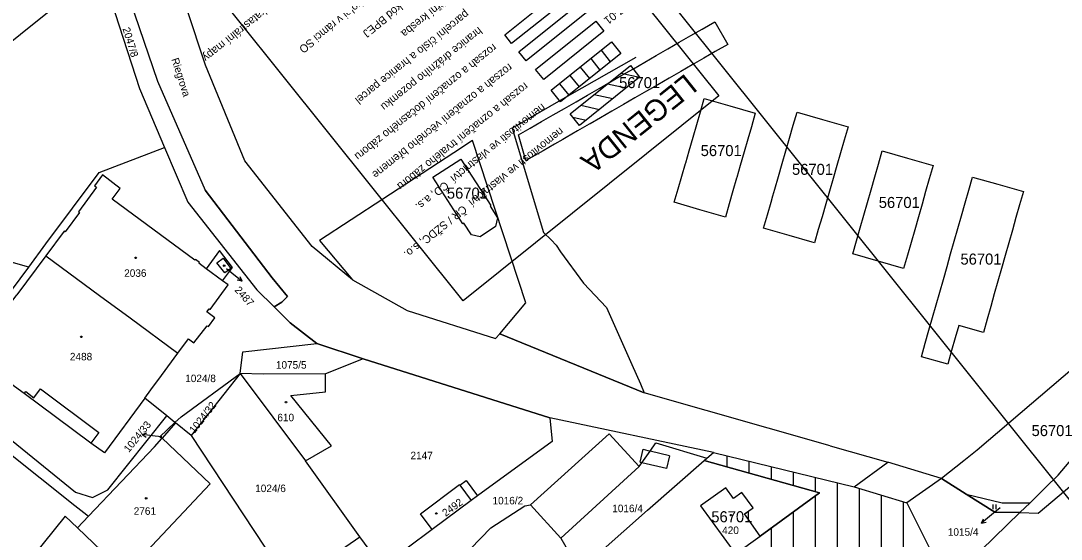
# Model space of a CAD drawing. Extents: x -794765 to -785424, y -1118958 to -1108731.
# Drawn here: x -792219.4 to -791983.5, y -1109697 to -1109579.6 of the extents above; entities that cross this region are included whole.
import ezdxf

# ---------------------------------------------------------------- set-up
doc = ezdxf.new("R2010")
doc.units = 0
for name, color, linetype in [('Level 66', 7, 'Continuous'), ('Level 71', 7, 'Continuous'), ('Level 75', 7, 'Continuous'), ('Level 76', 7, 'Continuous'), ('Level 77', 7, 'Continuous'), ('Level 78', 7, 'Continuous'), ('Level 79', 7, 'Continuous'), ('Level 80', 7, 'Continuous'), ('Level 81', 7, 'Continuous'), ('Vrstva 1', 7, 'Continuous'), ('Vrstva 53', 7, 'Continuous')]:
    doc.layers.add(name, color=color, linetype=linetype)

msp = doc.modelspace()

# ---------------------------------------------------------------- linework, layer by layer
at = {"layer": 'Level 66'}
for p, q in [((-791998.9, -1109690.22), (-791998.9, -1109689.17)), ((-791998.2, -1109690.22), (-791998.2, -1109689.17))]:
    msp.add_line(p, q, dxfattribs=at)
at = {"layer": 'Level 71'}
msp.add_lwpolyline([(-791938.08, -1109742.36), (-792598.01, -1110271.46), (-792786.15, -1110036.8), (-792126.22, -1109507.7)], close=True, dxfattribs=at)
at = {"layer": 'Level 75'}
for p, q in [((-792144.2, -1109638.25), (-792153.37, -1109630.69)), ((-792213.73, -1109632.8), (-792220.3, -1109641.62)), ((-792221.51, -1109640.65), (-792217.57, -1109635.36)), ((-792173.66, -1109638.47), (-792177.37, -1109635.72)), ((-792110.82, -1109650.45), (-792078.02, -1109663.86)), ((-792152.29, -1109652.69), (-792141.79, -1109656.16)), ((-792141.79, -1109656.16), (-792150.31, -1109659.57)), ((-792141.79, -1109656.16), (-792099.45, -1109669.52)), ((-792169.71, -1109659.46), (-792180.81, -1109673.54)), ((-792169.71, -1109659.46), (-792154.82, -1109679.25)), ((-792186.33, -1109669.08), (-792191.31, -1109665.06)), ((-792035.89, -1109675.87), (-792078.02, -1109663.86)), ((-792184.48, -1109670.58), (-792186.33, -1109669.08)), ((-792062.33, -1109677.36), (-792099.45, -1109669.52)), ((-792184.35, -1109670.68), (-792187.37, -1109674.13)), ((-792184.48, -1109670.58), (-792184.35, -1109670.68)), ((-792180.81, -1109673.54), (-792184.35, -1109670.68)), ((-792187.37, -1109674.13), (-792187.46, -1109674.24)), ((-792180.81, -1109673.54), (-792159.56, -1109705.6)), ((-792035.89, -1109675.87), (-792022.82, -1109679.59)), ((-792064.43, -1109679.2), (-792063.84, -1109678.68)), ((-792063.84, -1109678.68), (-792062.33, -1109677.36)), ((-792010.6, -1109683.28), (-792022.82, -1109679.59)), ((-792005.04, -1109686.79), (-792010.6, -1109683.28)), ((-791987, -1109685.32), (-791984.15, -1109682.54)), ((-791987, -1109685.32), (-791990.54, -1109688.77)), ((-792117.28, -1109688.25), (-792126.16, -1109694.83)), ((-791990.54, -1109688.77), (-791992.82, -1109691)), ((-792007.85, -1109705.47), (-791992.82, -1109691)), ((-792206.56, -1109694.48), (-792204.05, -1109691.84)), ((-792057.33, -1109700.37), (-792051.73, -1109696.36))]:
    msp.add_line(p, q, dxfattribs=at)
for points in [[(-792216.04, -1109494.77), (-792211.63, -1109526.92), (-792206.15, -1109541.38), (-792188.4, -1109593.25), (-792177.58, -1109617.9), (-792162.42, -1109637.81), (-792158.94, -1109642.01), (-792160.24, -1109643.3), (-792162, -1109644.38)], [(-792153.37, -1109630.69), (-792168.6, -1109611.32), (-792177.54, -1109589.6), (-792190.39, -1109550.74), (-792201.74, -1109515.1), (-792204.07, -1109507.78)], [(-792207.68, -1109547.79), (-792203.58, -1109560.85), (-792192.49, -1109594.88), (-792186.8, -1109608.25)], [(-792217.57, -1109635.36), (-792213.74, -1109630.12), (-792201.64, -1109613.93), (-792186.8, -1109608.25)], [(-792186.8, -1109608.25), (-792181.52, -1109620.67), (-792165.87, -1109640.54), (-792162, -1109644.38)], [(-792177.37, -1109635.72), (-792179.03, -1109634.49), (-792178.9, -1109634.32), (-792179.84, -1109633.63), (-792179.96, -1109633.8), (-792198.68, -1109619.95), (-792196.88, -1109617.57), (-792200.88, -1109614.49), (-792202.69, -1109616.98), (-792202.24, -1109617.28), (-792206.36, -1109622.83), (-792206.12, -1109623.01), (-792209.36, -1109627.39), (-792209.6, -1109627.21), (-792213.73, -1109632.8)], [(-792173.66, -1109638.47), (-792171.45, -1109635.49), (-792174.33, -1109631.62), (-792177.37, -1109635.72)], [(-791984.15, -1109682.54), (-791976.2, -1109673.16), (-791951.58, -1109631.36)], [(-792217.57, -1109635.36), (-792223.23, -1109633.79), (-792229.23, -1109634.41)], [(-792213.73, -1109632.8), (-792201.58, -1109641.77), (-792194.65, -1109646.88), (-792183.83, -1109654.9)], [(-792265.17, -1109639.25), (-792207.01, -1109686.37), (-792203.19, -1109687.6), (-792199.7, -1109685.86), (-792186.33, -1109669.08)], [(-792183.83, -1109654.9), (-792181.4, -1109651.65), (-792180.18, -1109652.56), (-792177.13, -1109648.66), (-792176.88, -1109648.85), (-792175.39, -1109646.84), (-792177.24, -1109645.47), (-792176.73, -1109644.79), (-792176.47, -1109644.98), (-792172.37, -1109639.42), (-792173.66, -1109638.47)], [(-792144.2, -1109638.25), (-792131.8, -1109645.19), (-792111.75, -1109651.55), (-792110.82, -1109650.45)], [(-792269.36, -1109639.81), (-792207.16, -1109689.36), (-792204.47, -1109691.5), (-792204.05, -1109691.84)], [(-792191.31, -1109665.06), (-792200.45, -1109677.48), (-792203.54, -1109675.23), (-792211.54, -1109669.29), (-792218.63, -1109664.04), (-792221.71, -1109661.79), (-792221.38, -1109661.32), (-792230.1, -1109654.77), (-792228.64, -1109652.81), (-792220.3, -1109641.62)], [(-792162, -1109644.38), (-792158.37, -1109647.98), (-792152.29, -1109652.69)], [(-792169.71, -1109659.46), (-792169.08, -1109654.55), (-792152.29, -1109652.69)], [(-792191.31, -1109665.06), (-792189.92, -1109663.17), (-792187.54, -1109659.95), (-792183.83, -1109654.9)], [(-792184.48, -1109670.58), (-792183.09, -1109669.26), (-792169.71, -1109659.46)], [(-792150.31, -1109659.57), (-792164.44, -1109659.59), (-792169.71, -1109659.46)], [(-792154.82, -1109679.25), (-792148.96, -1109675.87), (-792158.15, -1109664.45), (-792150.34, -1109663.66), (-792150.31, -1109659.57)], [(-792099.45, -1109669.52), (-792098.89, -1109674.87), (-792115.88, -1109687.23), (-792117.28, -1109688.25)], [(-792187.46, -1109674.24), (-792187.87, -1109673.81), (-792184.48, -1109670.58)], [(-792187.37, -1109674.13), (-792176.46, -1109684.49), (-792195.66, -1109704.89), (-792206.56, -1109694.48)], [(-792204.05, -1109691.84), (-792189.07, -1109676.08), (-792187.46, -1109674.24)], [(-792103.8, -1109689.27), (-792085.97, -1109673.17), (-792079.18, -1109680.58), (-792078.56, -1109679.69), (-792076.71, -1109677.05), (-792075.42, -1109675.2), (-792063.84, -1109678.68)], [(-792139.61, -1109700.53), (-792142.53, -1109696.46), (-792154.82, -1109679.25)], [(-792092.71, -1109704.13), (-792077.28, -1109690.45), (-792064.43, -1109679.2)], [(-792064.43, -1109679.2), (-792038.26, -1109686.52), (-792051.73, -1109696.36)], [(-792062.33, -1109677.36), (-792030.44, -1109685.15), (-792018.46, -1109688.78), (-792009.6, -1109706.46)], [(-792126.16, -1109694.83), (-792128.78, -1109691.3), (-792119.95, -1109684.65), (-792119.83, -1109684.81), (-792117.28, -1109688.25)], [(-792051.73, -1109696.36), (-792055.31, -1109691.31), (-792053.36, -1109689.93), (-792055.88, -1109686.41), (-792057.81, -1109687.78), (-792059.53, -1109685.37), (-792065.26, -1109689.44), (-792057.33, -1109700.37)], [(-791992.82, -1109691), (-791998.55, -1109690.88), (-792005.04, -1109686.79)], [(-792005.04, -1109686.79), (-791996.82, -1109688.79), (-791990.54, -1109688.77)], [(-792129.14, -1109711.27), (-792112.82, -1109694.46), (-792105.12, -1109689.46), (-792103.8, -1109689.27)], [(-792103.8, -1109689.27), (-792096.98, -1109696.76), (-792092.71, -1109704.13)], [(-792206.56, -1109694.48), (-792209.4, -1109691.78), (-792219.35, -1109704.16)], [(-792126.16, -1109694.83), (-792131.81, -1109699.06), (-792139.61, -1109700.53)]]:
    msp.add_lwpolyline(points, dxfattribs=at)
at = {"layer": 'Level 77'}
for p, q in [((-792174.94, -1109634.37), (-792173.55, -1109633.31)), ((-792173.16, -1109636.7), (-792174.94, -1109634.37)), ((-792173.55, -1109633.31), (-792171.76, -1109635.66)), ((-792171.76, -1109635.66), (-792173.16, -1109636.7)), ((-792216.48, -1109664.97), (-792214.98, -1109662.95)), ((-792214.98, -1109662.95), (-792201.7, -1109672.81)), ((-792218.63, -1109664.04), (-792218.32, -1109663.59)), ((-792218.32, -1109663.59), (-792216.48, -1109664.97)), ((-792201.7, -1109672.81), (-792203.54, -1109675.23)), ((-792078.96, -1109679.59), (-792078.25, -1109676.66)), ((-792078.25, -1109676.66), (-792076.71, -1109677.05)), ((-792072.3, -1109678.15), (-792076.71, -1109677.05)), ((-792072.3, -1109678.15), (-792073.02, -1109681.03)), ((-792079.18, -1109680.58), (-792096.98, -1109696.76)), ((-792078.96, -1109679.59), (-792078.56, -1109679.69)), ((-792073.02, -1109681.03), (-792078.56, -1109679.69)), ((-792030.44, -1109685.15), (-792022.82, -1109679.59)), ((-792119.83, -1109684.81), (-792118.4, -1109683.76)), ((-792118.4, -1109683.76), (-792115.88, -1109687.23)), ((-792010.6, -1109683.28), (-792018.46, -1109688.78)), ((-791988.67, -1109691.09), (-791981.02, -1109684.68)), ((-791992.82, -1109691), (-791988.67, -1109691.09)), ((-792156.26, -1109705.94), (-792142.53, -1109696.46))]:
    msp.add_line(p, q, dxfattribs=at)
at = {"layer": 'Level 78'}
for p, q in [((-792085.46, -1109584.35), (-792083.37, -1109586.97)), ((-792087.82, -1109586.24), (-792085.73, -1109588.86)), ((-792090.18, -1109588.13), (-792088.09, -1109590.75)), ((-792094.9, -1109591.92), (-792092.81, -1109594.54)), ((-792092.54, -1109590.03), (-792090.45, -1109592.64)), ((-792083.3, -1109591.39), (-792079.08, -1109592.31)), ((-792097.26, -1109593.81), (-792095.17, -1109596.43)), ((-792086.34, -1109593.83), (-792082.12, -1109594.75)), ((-792089.37, -1109596.26), (-792085.15, -1109597.18)), ((-792092.41, -1109598.7), (-792088.19, -1109599.62)), ((-792094.21, -1109601.4), (-792091.23, -1109602.05)), ((-792064.2, -1109679.26), (-792064.2, -1109679)), ((-792059.2, -1109680.66), (-792059.2, -1109678.12)), ((-792054.2, -1109682.06), (-792054.2, -1109679.35)), ((-792049.2, -1109683.46), (-792049.2, -1109680.57)), ((-792044.2, -1109684.86), (-792044.2, -1109681.79)), ((-792039.2, -1109686.26), (-792039.2, -1109683.01)), ((-792034.2, -1109726.09), (-792034.2, -1109684.23)), ((-792029.2, -1109722.09), (-792029.2, -1109685.53)), ((-792039.2, -1109730.27), (-792039.2, -1109687.2)), ((-792024.2, -1109718.1), (-792024.2, -1109687.04)), ((-792019.2, -1109714.11), (-792019.2, -1109688.56)), ((-792044.2, -1109725.7), (-792044.2, -1109690.83)), ((-792049.2, -1109719.63), (-792049.2, -1109694.47))]:
    msp.add_line(p, q, dxfattribs=at)
at = {"layer": 'Level 79'}
for centre in [(-792193.36, -1109633.26), (-792173.31, -1109635.02), (-792205.68, -1109651.17), (-792159.28, -1109665.98), (-792190.99, -1109687.76), (-792125.19, -1109691.19), (-792058.33, -1109691.59)]:
    msp.add_circle(centre, 0.175, dxfattribs=at)
at = {"layer": 'Level 80'}
for p, q in [((-792172.78, -1109635.7), (-792171.57, -1109636.67)), ((-792171.57, -1109636.67), (-792169.24, -1109638.56)), ((-792169.24, -1109638.56), (-792170.33, -1109638.32)), ((-792169.24, -1109638.56), (-792169.7, -1109637.54)), ((-792191.93, -1109673.28), (-792190.87, -1109672.91)), ((-792188.95, -1109673.65), (-792191.93, -1109673.28)), ((-792191.93, -1109673.28), (-792191, -1109673.9)), ((-792187.42, -1109673.83), (-792188.95, -1109673.65)), ((-791997.32, -1109689.94), (-791999.25, -1109691.51)), ((-791999.25, -1109691.51), (-792001.58, -1109693.4)), ((-792001.58, -1109693.4), (-792001.12, -1109692.38)), ((-792001.58, -1109693.4), (-792000.49, -1109693.16))]:
    msp.add_line(p, q, dxfattribs=at)
at = {"layer": 'Level 81'}
for points in [[(-792064.88, -1109581.41), (-792062.04, -1109579.77), (-792059.09, -1109584.91), (-792061.93, -1109586.54), (-792064.53, -1109588.04), (-792067.13, -1109589.53), (-792069.74, -1109591.04), (-792072.35, -1109592.53), (-792074.95, -1109594.03), (-792077.54, -1109595.52), (-792080.14, -1109597.02), (-792082.75, -1109598.52), (-792085.35, -1109600.01), (-792087.95, -1109601.51), (-792090.32, -1109602.88), (-792090.55, -1109603.01), (-792093.16, -1109604.5), (-792095.76, -1109606), (-792096.52, -1109606.44), (-792098.36, -1109607.5), (-792100.96, -1109608.99), (-792104.85, -1109611.23), (-792106.52, -1109605.38), (-792103.91, -1109603.88), (-792101.31, -1109602.38), (-792098.7, -1109600.88), (-792096.1, -1109599.39), (-792093.5, -1109597.89), (-792090.9, -1109596.38), (-792088.29, -1109594.89), (-792085.7, -1109593.39), (-792083.09, -1109591.89), (-792080.49, -1109590.4), (-792077.9, -1109588.9), (-792075.29, -1109587.41), (-792072.69, -1109585.9), (-792070.09, -1109584.4), (-792067.48, -1109582.9)], [(-792058.64, -1109598.84), (-792052.85, -1109600.51), (-792053.73, -1109603.55), (-792054.55, -1109606.41), (-792055.4, -1109609.27), (-792056.26, -1109612.33), (-792057.05, -1109615.06), (-792057.09, -1109615.21), (-792057.92, -1109618.09), (-792058.76, -1109620.99), (-792059.6, -1109624.07), (-792065.43, -1109622.37), (-792071.22, -1109620.67), (-792070.33, -1109617.65), (-792069.49, -1109614.75), (-792068.66, -1109611.87), (-792068.63, -1109611.76), (-792067.83, -1109608.99), (-792066.94, -1109605.92), (-792066.13, -1109603.07), (-792065.3, -1109600.21), (-792064.43, -1109597.17)], [(-792037.57, -1109601.9), (-792031.79, -1109603.58), (-792032.66, -1109606.58), (-792033.5, -1109609.47), (-792034.34, -1109612.37), (-792035.18, -1109615.27), (-792036.03, -1109618.17), (-792036.87, -1109621.06), (-792037.71, -1109623.96), (-792038.55, -1109626.85), (-792039.42, -1109629.86), (-792039.94, -1109629.71), (-792045.2, -1109628.2), (-792050.97, -1109626.53), (-792050.1, -1109623.52), (-792049.26, -1109620.62), (-792048.84, -1109619.18), (-792048.42, -1109617.72), (-792047.58, -1109614.82), (-792046.74, -1109611.92), (-792045.9, -1109609.02), (-792045.07, -1109606.13), (-792044.23, -1109603.22), (-792043.36, -1109600.22)], [(-792119.65, -1109610.88), (-792112.8, -1109621.39), (-792113.01, -1109621.52), (-792111.29, -1109624.17), (-792111.74, -1109626.16), (-792115.23, -1109628.49), (-792117.23, -1109628.03), (-792118.93, -1109625.39), (-792119.14, -1109625.53), (-792125.96, -1109614.96)], [(-792018.31, -1109610.69), (-792012.52, -1109612.35), (-792013.38, -1109615.34), (-792014.21, -1109618.23), (-792015.03, -1109621.12), (-792015.86, -1109624.01), (-792016.69, -1109626.91), (-792017.51, -1109629.8), (-792018.34, -1109632.69), (-792019.2, -1109635.69), (-792024.98, -1109634.04), (-792030.76, -1109632.39), (-792029.9, -1109629.39), (-792029.07, -1109626.5), (-792028.25, -1109623.61), (-792027.42, -1109620.71), (-792026.59, -1109617.82), (-792025.77, -1109614.93), (-792024.94, -1109612.04), (-792024.08, -1109609.04)], [(-791997.82, -1109616.59), (-791992.05, -1109618.23), (-791992.9, -1109621.22), (-791993.72, -1109624.11), (-791994.54, -1109626.99), (-791995.36, -1109629.88), (-791996.18, -1109632.76), (-791997, -1109635.65), (-791997.82, -1109638.53), (-791998.64, -1109641.42), (-791999.46, -1109644.3), (-792000.28, -1109647.19), (-792001.11, -1109650.21), (-792006.72, -1109648.61), (-792007.5, -1109651.37), (-792008.33, -1109654.27), (-792009.21, -1109657.39), (-792015.17, -1109655.67), (-792014.29, -1109652.57), (-792013.47, -1109649.68), (-792012.65, -1109646.79), (-792011.83, -1109643.91), (-792011, -1109641.02), (-792010.18, -1109638.14), (-792009.36, -1109635.25), (-792008.54, -1109632.37), (-792007.72, -1109629.48), (-792006.9, -1109626.6), (-792006.08, -1109623.71), (-792005.26, -1109620.83), (-792004.44, -1109617.94), (-792003.59, -1109614.95)], [(-791976.2, -1109673.16), (-791951.58, -1109631.36), (-791961.46, -1109641.84), (-792002.49, -1109676.88), (-792005.53, -1109679.28), (-792010.6, -1109683.28), (-792005.04, -1109686.79), (-791998.55, -1109690.88), (-791992.82, -1109691), (-791990.54, -1109688.77), (-791987, -1109685.32), (-791984.15, -1109682.54)], [(-792057.33, -1109700.37), (-792051.73, -1109696.36), (-792055.31, -1109691.31), (-792053.36, -1109689.93), (-792055.88, -1109686.41), (-792057.81, -1109687.78), (-792059.53, -1109685.37), (-792065.26, -1109689.44)]]:
    msp.add_lwpolyline(points, close=True, dxfattribs=at)
for points in [[(-792079.97, -1109587.84), (-792095.51, -1109596.74), (-792107.29, -1109603.5), (-792108.01, -1109603.91), (-792100.85, -1109627.56), (-792099.16, -1109629.22), (-792098, -1109630.36), (-792096.99, -1109631.93), (-792091.8, -1109639.01), (-792086.62, -1109644.51), (-792080.86, -1109657.47), (-792078.91, -1109661.85), (-792078.02, -1109663.86), (-792110.82, -1109650.45), (-792104.91, -1109643.44), (-792116.99, -1109606.68), (-792121.22, -1109609.44), (-792137.32, -1109619.96), (-792151.72, -1109629.35), (-792144.2, -1109638.25), (-792153.37, -1109630.69)], [(-792092.71, -1109704.13), (-792077.28, -1109690.45), (-792064.43, -1109679.2), (-792063.84, -1109678.68), (-792062.33, -1109677.36), (-792099.45, -1109669.52), (-792141.79, -1109656.16), (-792152.29, -1109652.69), (-792158.37, -1109647.98), (-792162, -1109644.38), (-792160.24, -1109643.3), (-792158.94, -1109642.01), (-792162.42, -1109637.81), (-792177.58, -1109617.9)]]:
    msp.add_lwpolyline(points, dxfattribs=at)
at = {"layer": 'Vrstva 1'}
for points in [[(-792061.15, -1109596.53), (-792119.1, -1109642.98), (-792180.64, -1109566.22), (-792122.7, -1109519.77)], [(-792094.08, -1109573.48), (-792108.1, -1109584.73), (-792109.68, -1109582.76), (-792095.66, -1109571.51)], [(-792090.74, -1109577.36), (-792104.82, -1109588.65), (-792106.48, -1109586.58), (-792092.4, -1109575.29)], [(-792087.16, -1109581.93), (-792100.81, -1109592.87), (-792102.67, -1109590.56), (-792089.02, -1109579.62)], [(-792083.37, -1109586.97), (-792097.01, -1109597.91), (-792099.11, -1109595.29), (-792085.46, -1109584.35)], [(-792079.08, -1109592.31), (-792092.73, -1109603.25), (-792094.83, -1109600.63), (-792081.18, -1109589.69)]]:
    msp.add_lwpolyline(points, close=True, dxfattribs=at)
at = {"layer": 'Vrstva 53'}
for points in [[(-792038.26, -1109686.52), (-792064.43, -1109679.2), (-792062.33, -1109677.36), (-792030.44, -1109685.15), (-792018.46, -1109688.78), (-792009.6, -1109706.46)], [(-792226.53, -1109766.83), (-792215.1, -1109759.26), (-792190.07, -1109741.13), (-792187.8, -1109739.49), (-792182.21, -1109735.57), (-792171.12, -1109727.8), (-792158.73, -1109719.12), (-792137.25, -1109704.07), (-792130.48, -1109712.65), (-792129.14, -1109711.27), (-792119.15, -1109724.06), (-792100.25, -1109709.81), (-792096.91, -1109714.15), (-792092.06, -1109710.49), (-792095.42, -1109706.17), (-792092.71, -1109704.13), (-792082.74, -1109715.97), (-792057.33, -1109700.37), (-792051.73, -1109696.36), (-792038.26, -1109686.52)]]:
    msp.add_lwpolyline(points, dxfattribs=at)

# ---------------------------------------------------------------- texts
at = {"layer": 'Level 76'}
for s, rotation, p in [('2047/8', 287, (-792196.38, -1109581.32)), ('2487', 312, (-792171.04, -1109640.65)), ('1024/32', 52, (-792180.04, -1109673.18)), ('1024/33', 51, (-792194.92, -1109677.51)), ('2492', 36, (-792123.08, -1109691.99))]:
    msp.add_text(s, height=1.7, rotation=rotation, dxfattribs=at).set_placement(p)
for s, p in [('2036', (-792195.98, -1109637.57)), ('2488', (-792208.29, -1109656.5)), ('1075/5', (-792161.57, -1109658.38)), ('1024/8', (-792182.14, -1109661.43)), ('610', (-792161.24, -1109670.3)), ('2147', (-792131.04, -1109678.9)), ('1024/6', (-792166.27, -1109686.35)), ('1016/2', (-792112.44, -1109689.13)), ('2761', (-792193.82, -1109691.5)), ('1016/4', (-792085.29, -1109690.9)), ('420', (-792060.36, -1109695.85)), ('1015/4', (-792009.18, -1109696.24))]:
    msp.add_text(s, height=1.7, dxfattribs=at).set_placement(p)
at = {"layer": 'Level 80'}
msp.add_text('Riegrova', height=1.7, rotation=288, dxfattribs=at).set_placement((-792185.31, -1109588.27))
at = {"layer": 'Level 81'}
for p in [(-792083.73, -1109594.81), (-792065.23, -1109610.21), (-792044.52, -1109614.46), (-792122.79, -1109619.85), (-792024.84, -1109621.97), (-792006.31, -1109634.8), (-791990.18, -1109673.66), (-792062.82, -1109693.19)]:
    msp.add_text('56701', height=2.5, dxfattribs=at).set_placement(p)
at = {"layer": 'Vrstva 1'}
for s, height, p in [('název katastrálního území, druh katastrální mapy', 1.815, (-792137.02, -1109554.45)), ('rekonstruovaná kolej v rámci SO', 1.815, (-792129.12, -1109563.71)), ('hranice a kód BPEJ', 1.815, (-792125.42, -1109568.73)), ('vnitřní kresba', 1.815, (-792122, -1109572.98)), ('TZ-01', 1.815, (-792082.29, -1109575.08)), ('parcelní číslo a hranice parcel', 1.815, (-792118.62, -1109577.03)), ('hranice drážního pozemku', 1.815, (-792115.65, -1109580.82)), ('rozsah a označení dočasného záboru', 1.815, (-792112.32, -1109584.64)), ('rozsah a označení věcného břemene', 1.815, (-792108.77, -1109589.11)), ('LEGENDA', 4.84, (-792068.69, -1109591.34)), ('rozsah a označení trvalého záboru', 1.815, (-792105.19, -1109593.4)), ('nemovitosti ve vlastnictví  ČD, a.s.', 1.815, (-792101.27, -1109598.18)), ('nemovitosti ve vlastnictví  ČR / SŽDC, s.o.', 1.815, (-792097.16, -1109603.6))]:
    msp.add_text(s, height=height, rotation=218.721, dxfattribs=at).set_placement(p)

doc.saveas('drawing.dxf')
